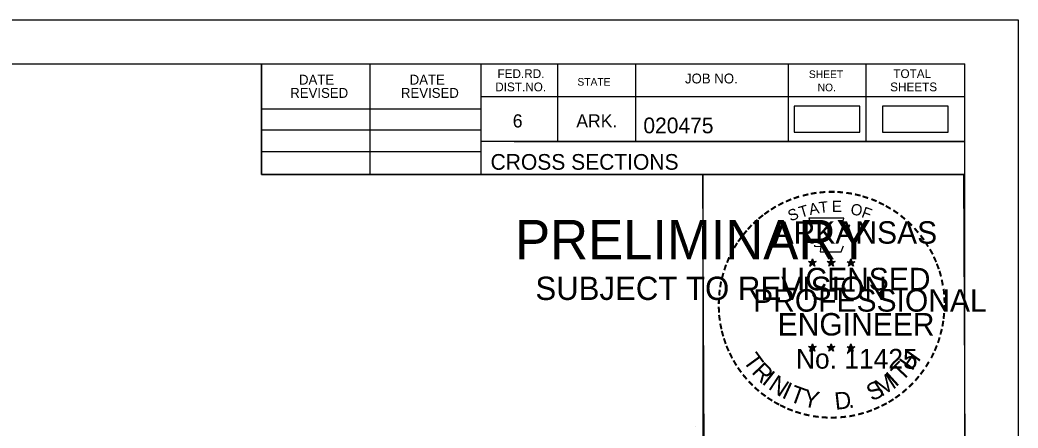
# Model space of a CAD drawing. Extents: x 1386544 to 1388153, y 379785 to 390999.
# Drawn here: x 1386959.3 to 1387048.2, y 380651.6 to 380687.9 of the extents above; entities that cross this region are included whole.
import ezdxf

# ---------------------------------------------------------------- set-up
doc = ezdxf.new("R2010")
doc.units = 0
for name, color, linetype in [('R_Border', 7, 'Continuous'), ('R_Border PE', 7, 'Continuous'), ('R_Border Prem', 7, 'Continuous'), ('R_No Plot', 7, 'Continuous'), ('S_SHOULDER', 7, 'Continuous')]:
    doc.layers.add(name, color=color, linetype=linetype)

msp = doc.modelspace()

# ---------------------------------------------------------------- linework, layer by layer
at = {"layer": 'R_Border'}
for p, q in [((1386727.238, 380684.027), (1387043.418, 380684.027)), ((1386980.778, 380674.147), (1386980.778, 380684.027)), ((1386990.458, 380674.147), (1386990.458, 380684.027)), ((1387000.318, 380684.027), (1387000.318, 380674.147)), ((1387007.158, 380684.027), (1387007.158, 380677.087)), ((1387014.098, 380684.027), (1387014.098, 380677.087)), ((1387027.678, 380684.027), (1387027.678, 380677.087)), ((1387034.618, 380684.027), (1387034.618, 380677.087)), ((1387043.418, 380478.567), (1387043.418, 380684.027)), ((1387043.418, 380681.087), (1387000.318, 380681.087)), ((1387043.418, 380681.107), (1387043.418, 380681.107)), ((1386980.778, 380680.007), (1387000.318, 380680.007)), ((1386980.778, 380678.147), (1387000.318, 380678.147)), ((1387043.418, 380677.087), (1387000.318, 380677.087)), ((1387003.278, 380677.087), (1387043.418, 380677.087)), ((1386980.778, 380676.207), (1387000.318, 380676.207)), ((1387043.418, 380674.147), (1386980.778, 380674.147))]:
    msp.add_line(p, q, dxfattribs=at)
at = {"layer": 'R_Border PE'}
for p, q in [((1387029.503, 380666.403), (1387029.852, 380666.292)), ((1387029.503, 380666.403), (1387029.756, 380666.358)), ((1387029.503, 380666.403), (1387029.74, 380666.281)), ((1387029.636, 380665.995), (1387029.852, 380666.292)), ((1387029.636, 380665.995), (1387029.762, 380666.239)), ((1387029.636, 380665.995), (1387029.85, 380666.212)), ((1387029.852, 380666.657), (1387029.811, 380666.405)), ((1387030.065, 380665.995), (1387029.85, 380666.209)), ((1387029.852, 380666.292), (1387029.852, 380666.657)), ((1387029.852, 380666.657), (1387029.901, 380666.407)), ((1387030.199, 380666.403), (1387029.852, 380666.292)), ((1387030.065, 380665.995), (1387029.852, 380666.292)), ((1387030.199, 380666.403), (1387029.913, 380666.354)), ((1387030.065, 380665.995), (1387029.928, 380666.286)), ((1387030.199, 380666.403), (1387029.995, 380666.301)), ((1387031.173, 380666.403), (1387031.522, 380666.292)), ((1387031.173, 380666.403), (1387031.426, 380666.358)), ((1387031.173, 380666.403), (1387031.41, 380666.281)), ((1387031.306, 380665.995), (1387031.522, 380666.292)), ((1387031.306, 380665.995), (1387031.432, 380666.239)), ((1387031.306, 380665.995), (1387031.52, 380666.212)), ((1387031.522, 380666.657), (1387031.481, 380666.405)), ((1387031.735, 380665.995), (1387031.52, 380666.209)), ((1387031.522, 380666.292), (1387031.522, 380666.657)), ((1387031.522, 380666.657), (1387031.571, 380666.407)), ((1387031.869, 380666.403), (1387031.522, 380666.292)), ((1387031.735, 380665.995), (1387031.522, 380666.292)), ((1387031.869, 380666.403), (1387031.583, 380666.354)), ((1387031.735, 380665.995), (1387031.598, 380666.286)), ((1387031.869, 380666.403), (1387031.665, 380666.301)), ((1387032.937, 380666.391), (1387033.286, 380666.28)), ((1387032.937, 380666.391), (1387033.19, 380666.346)), ((1387032.937, 380666.391), (1387033.174, 380666.269)), ((1387033.07, 380665.983), (1387033.286, 380666.28)), ((1387033.07, 380665.983), (1387033.196, 380666.227)), ((1387033.07, 380665.983), (1387033.284, 380666.2)), ((1387033.286, 380666.645), (1387033.245, 380666.393)), ((1387033.499, 380665.983), (1387033.284, 380666.197)), ((1387033.286, 380666.28), (1387033.286, 380666.645)), ((1387033.286, 380666.645), (1387033.335, 380666.395)), ((1387033.633, 380666.391), (1387033.286, 380666.28)), ((1387033.499, 380665.983), (1387033.286, 380666.28)), ((1387033.633, 380666.391), (1387033.347, 380666.342)), ((1387033.499, 380665.983), (1387033.362, 380666.274)), ((1387033.633, 380666.391), (1387033.429, 380666.289)), ((1387029.848, 380659.084), (1387029.807, 380658.832)), ((1387029.848, 380658.719), (1387029.848, 380659.084)), ((1387029.848, 380659.084), (1387029.897, 380658.834)), ((1387031.517, 380659.084), (1387031.476, 380658.832)), ((1387031.517, 380658.719), (1387031.517, 380659.084)), ((1387031.517, 380659.084), (1387031.566, 380658.834)), ((1387029.499, 380658.83), (1387029.848, 380658.719)), ((1387029.499, 380658.83), (1387029.752, 380658.785)), ((1387029.499, 380658.83), (1387029.736, 380658.708)), ((1387029.632, 380658.422), (1387029.848, 380658.719)), ((1387029.632, 380658.422), (1387029.758, 380658.666)), ((1387029.632, 380658.422), (1387029.846, 380658.639)), ((1387030.061, 380658.422), (1387029.846, 380658.636)), ((1387030.195, 380658.83), (1387029.848, 380658.719)), ((1387030.061, 380658.422), (1387029.848, 380658.719)), ((1387030.195, 380658.83), (1387029.909, 380658.781)), ((1387030.061, 380658.422), (1387029.924, 380658.713)), ((1387030.195, 380658.83), (1387029.991, 380658.728)), ((1387031.168, 380658.83), (1387031.517, 380658.719)), ((1387031.168, 380658.83), (1387031.421, 380658.785)), ((1387031.168, 380658.83), (1387031.405, 380658.708)), ((1387031.301, 380658.422), (1387031.517, 380658.719)), ((1387031.301, 380658.422), (1387031.427, 380658.666)), ((1387031.301, 380658.422), (1387031.515, 380658.639)), ((1387031.73, 380658.422), (1387031.515, 380658.636)), ((1387031.864, 380658.83), (1387031.517, 380658.719)), ((1387031.73, 380658.422), (1387031.517, 380658.719)), ((1387031.864, 380658.83), (1387031.578, 380658.781)), ((1387031.73, 380658.422), (1387031.593, 380658.713)), ((1387031.864, 380658.83), (1387031.66, 380658.728)), ((1387032.935, 380658.82), (1387033.284, 380658.709)), ((1387032.935, 380658.82), (1387033.188, 380658.775)), ((1387032.935, 380658.82), (1387033.172, 380658.698)), ((1387033.068, 380658.412), (1387033.284, 380658.709)), ((1387033.068, 380658.412), (1387033.194, 380658.656)), ((1387033.068, 380658.412), (1387033.282, 380658.629)), ((1387033.284, 380659.074), (1387033.243, 380658.822)), ((1387033.497, 380658.412), (1387033.282, 380658.626)), ((1387033.284, 380658.709), (1387033.284, 380659.074)), ((1387033.284, 380659.074), (1387033.333, 380658.824)), ((1387033.631, 380658.82), (1387033.284, 380658.709)), ((1387033.497, 380658.412), (1387033.284, 380658.709)), ((1387033.631, 380658.82), (1387033.345, 380658.771)), ((1387033.497, 380658.412), (1387033.36, 380658.703)), ((1387033.631, 380658.82), (1387033.427, 380658.718))]:
    msp.add_line(p, q, dxfattribs=at)
for points in [[(1387029.544, 380670.281), (1387029.813, 380669.454)], [(1387033.055, 380669.359), (1387033.197, 380669.643), (1387032.512, 380669.619), (1387032.66, 380670.281), (1387029.544, 380670.281)], [(1387030.036, 380667.858), (1387030.036, 380667.771), (1387030.599, 380667.752), (1387030.545, 380667.279), (1387032.415, 380667.279), (1387032.616, 380667.815)], [(1387029.852, 380666.657), (1387030.065, 380665.995), (1387029.503, 380666.403), (1387030.199, 380666.403), (1387029.636, 380665.995), (1387029.852, 380666.657)], [(1387031.522, 380666.657), (1387031.735, 380665.995), (1387031.173, 380666.403), (1387031.869, 380666.403), (1387031.306, 380665.995), (1387031.522, 380666.657)], [(1387033.286, 380666.645), (1387033.499, 380665.983), (1387032.937, 380666.391), (1387033.633, 380666.391), (1387033.07, 380665.983), (1387033.286, 380666.645)], [(1387029.848, 380659.084), (1387030.061, 380658.422), (1387029.499, 380658.83), (1387030.195, 380658.83), (1387029.632, 380658.422), (1387029.848, 380659.084)], [(1387031.517, 380659.084), (1387031.73, 380658.422), (1387031.168, 380658.83), (1387031.864, 380658.83), (1387031.301, 380658.422), (1387031.517, 380659.084)], [(1387033.284, 380659.074), (1387033.497, 380658.412), (1387032.935, 380658.82), (1387033.631, 380658.82), (1387033.068, 380658.412), (1387033.284, 380659.074)]]:
    msp.add_lwpolyline(points, dxfattribs=at)
for centre, radius in [((1387029.851, 380666.291), 0.172), ((1387029.851, 380666.291), 0.145), ((1387029.851, 380666.291), 0.116), ((1387029.851, 380666.291), 0.0991), ((1387029.851, 380666.291), 0.0747), ((1387029.851, 380666.291), 0.0495), ((1387029.851, 380666.291), 0.0296), ((1387031.521, 380666.291), 0.172), ((1387031.521, 380666.291), 0.145), ((1387031.521, 380666.291), 0.116), ((1387031.521, 380666.291), 0.0991), ((1387031.521, 380666.291), 0.0747), ((1387031.521, 380666.291), 0.0495), ((1387031.521, 380666.291), 0.0296), ((1387033.285, 380666.279), 0.172), ((1387033.285, 380666.279), 0.145), ((1387033.285, 380666.279), 0.116), ((1387033.285, 380666.279), 0.0991), ((1387033.285, 380666.279), 0.0747), ((1387033.285, 380666.279), 0.0495), ((1387033.285, 380666.279), 0.0296), ((1387029.847, 380658.718), 0.172), ((1387029.847, 380658.718), 0.145), ((1387029.847, 380658.718), 0.116), ((1387029.847, 380658.718), 0.0991), ((1387029.847, 380658.718), 0.0747), ((1387029.847, 380658.718), 0.0495), ((1387029.847, 380658.718), 0.0296), ((1387031.516, 380658.718), 0.172), ((1387031.516, 380658.718), 0.145), ((1387031.516, 380658.718), 0.116), ((1387031.516, 380658.718), 0.0991), ((1387031.516, 380658.718), 0.0747), ((1387031.516, 380658.718), 0.0495), ((1387031.516, 380658.718), 0.0296), ((1387033.283, 380658.708), 0.172), ((1387033.283, 380658.708), 0.145), ((1387033.283, 380658.708), 0.116), ((1387033.283, 380658.708), 0.0991), ((1387033.283, 380658.708), 0.0747), ((1387033.283, 380658.708), 0.0495), ((1387033.283, 380658.708), 0.0296)]:
    msp.add_circle(centre, radius, dxfattribs=at)
at = {"layer": 'R_No Plot'}
for p, q in [((1386714.837, 380687.922), (1387048.17, 380687.922)), ((1387019.452, 380651.692), (1387019.452, 380651.692))]:
    msp.add_line(p, q, dxfattribs=at)
for points in [[(1386714.83, 380687.922), (1387048.17, 380687.922), (1387048.17, 380474.584), (1386714.83, 380474.584)], [(1386961.158, 380684.027), (1386980.778, 380684.027), (1386980.778, 380674.147), (1386996.89, 380674.147), (1387020.089, 380674.147), (1387020.089, 380649.815), (1387043.418, 380649.815), (1387043.418, 380478.567), (1386727.238, 380478.567), (1386727.238, 380684.027)], [(1387020.089, 380674.147), (1387043.297, 380674.147), (1387043.418, 380649.815), (1387020.21, 380649.815)]]:
    msp.add_lwpolyline(points, close=True, dxfattribs=at)
at = {"layer": 'S_SHOULDER'}
for points in [[(1387028.231, 380677.932), (1387034.064, 380677.932), (1387034.064, 380680.243), (1387028.231, 380680.243)], [(1387036.101, 380677.932), (1387041.934, 380677.932), (1387041.934, 380680.243), (1387036.101, 380680.243)]]:
    msp.add_lwpolyline(points, close=True, dxfattribs=at)

# ---------------------------------------------------------------- texts
at = {"layer": 'R_Border'}
for s, height, p in [('FED.RD.', 0.7819, (1387001.798, 380682.747)), ('JOB NO.', 0.8792, (1387018.498, 380682.267)), ('SHEET', 0.684, (1387029.538, 380682.747)), ('TOTAL', 0.7819, (1387037.058, 380682.747)), ('DATE', 0.8792, (1386984.115, 380682.164)), ('DATE', 0.8792, (1386993.975, 380682.164)), ('DIST.NO.', 0.7819, (1387001.598, 380681.567)), ('STATE', 0.684, (1387008.918, 380682.067)), ('NO.', 0.684, (1387030.318, 380681.567)), ('SHEETS', 0.7819, (1387036.778, 380681.567)), ('REVISED', 0.8792, (1386983.335, 380680.984)), ('REVISED', 0.8792, (1386993.195, 380680.984)), ('6', 1.172, (1387003.158, 380678.347)), ('ARK.', 1.1723, (1387008.818, 380678.347)), ('020475', 1.4, (1387014.794, 380677.827)), ('CROSS SECTIONS', 1.4, (1387001.181, 380674.578))]:
    msp.add_text(s, height=height, rotation=360, dxfattribs=at).set_placement(p)
at = {"layer": 'R_Border PE'}
for s, height, rotation, p in [('-', 1.6, 13.63015, (1387029.041, 380671.649)), ('-', 1.6, 10.21935, (1387029.719, 380671.811)), ('-', 1.6, 5.89682, (1387030.448, 380671.921)), ('-', 1.6, 0.18623, (1387031.22, 380671.993)), ('-', 1.6, 357.74304, (1387031.943, 380671.98)), ('-', 1.6, 352.16172, (1387032.687, 380671.924)), ('-', 1.6, 347.20489, (1387033.406, 380671.81)), ('-', 1.6, 28.79182, (1387027.024, 380670.822)), ('-', 1.6, 24.30721, (1387027.657, 380671.139)), ('-', 1.6, 19.17608, (1387028.291, 380671.408)), ('A', 1, 11.21318, (1387029.638, 380670.541)), ('T', 1, 6.02276, (1387030.487, 380670.707)), ('E', 1, 0.83234, (1387031.592, 380670.817)), ('O', 1, 350.4515, (1387033.196, 380670.607)), ('-', 1.6, 342.3362, (1387034.041, 380671.655)), ('-', 1.6, 337.85509, (1387034.776, 380671.432)), ('-', 1.6, 334.12109, (1387035.407, 380671.161)), ('-', 1.6, 36.23174, (1387025.849, 380670.057)), ('-', 1.6, 34.06357, (1387026.427, 380670.452)), ('S', 1, 21.59401, (1387027.898, 380669.959)), ('T', 1, 16.4036, (1387028.812, 380670.29)), ('F', 1, 340.07066, (1387034.15, 380670.379)), ('-', 1.6, 329.64089, (1387035.986, 380670.878)), ('-', 1.6, 325.86266, (1387036.629, 380670.517)), ('-', 1.6, 42.96224, (1387024.94, 380669.262)), ('-', 1.6, 38.95066, (1387025.373, 380669.679)), ('ARKANSAS', 2, 360, (1387026.396, 380667.993)), ('-', 1.6, 320.52971, (1387037.239, 380670.091)), ('-', 1.6, 315.57859, (1387037.838, 380669.603)), ('-', 1.6, 50.61417, (1387024.089, 380668.298)), ('-', 1.6, 48.42305, (1387024.492, 380668.784)), ('-', 1.6, 309.87973, (1387038.407, 380669.053)), ('-', 1.6, 58.07063, (1387023.351, 380667.204)), ('-', 1.6, 54.23247, (1387023.676, 380667.731)), ('-', 1.6, 306.65218, (1387038.932, 380668.451)), ('-', 1.4, 303.67529, (1387039.418, 380667.883)), ('-', 1.6, 62.87135, (1387023.038, 380666.59)), ('-', 1.6, 299.66835, (1387039.737, 380667.276)), ('-', 1.6, 67.77427, (1387022.779, 380665.979)), ('DWB', 0.01, 360, (1387029.839, 380666.286)), ('DWB', 0.01, 360, (1387031.509, 380666.286)), ('DWB', 0.01, 360, (1387033.273, 380666.276)), ('-', 1.6, 294.66279, (1387040.061, 380666.664)), ('-', 1.6, 290.57283, (1387040.318, 380666.087)), ('-', 1.6, 75.46096, (1387022.363, 380664.635)), ('-', 1.6, 72.39447, (1387022.56, 380665.349)), ('LICENSED', 2, 360, (1387026.994, 380663.844)), ('-', 1.6, 285.12326, (1387040.552, 380665.507)), ('-', 1.6, 81.20126, (1387022.231, 380663.922)), ('-', 1.6, 280.54934, (1387040.752, 380664.765)), ('-', 1.6, 85.18634, (1387022.155, 380663.231)), ('PROFESSIONAL', 2, 360, (1387024.57, 380661.94)), ('-', 1.6, 276.59616, (1387040.914, 380663.997)), ('-', 1.6, 89.06224, (1387022.13, 380662.53)), ('-', 1.6, 274.33011, (1387040.974, 380663.275)), ('-', 1.6, 94.19588, (1387022.165, 380661.805)), ('ENGINEER', 2, 360, (1387026.757, 380659.815)), ('-', 1.6, 263.5172, (1387040.989, 380661.977)), ('-', 1.6, 269.94067, (1387041.008, 380662.643)), ('-', 1.6, 98.94793, (1387022.237, 380661.138)), ('-', 1.6, 101.71495, (1387022.372, 380660.405)), ('-', 1.6, 260.99529, (1387040.918, 380661.323)), ('-', 1.6, 105.45785, (1387022.534, 380659.81)), ('-', 1.6, 255.7626, (1387040.808, 380660.645)), ('-', 1.6, 109.08742, (1387022.749, 380659.179)), ('-', 1.6, 252.86809, (1387040.627, 380659.925)), ('-', 1.6, 114.06432, (1387023.003, 380658.583)), ('-', 1.6, 115.72885, (1387023.308, 380657.965)), ('T', 1.54, 306.04056, (1387023.607, 380657.557)), ('No. 11425', 1.757, 360, (1387028.385, 380656.864)), ('DWB', 0.01, 360, (1387029.835, 380658.714)), ('DWB', 0.01, 360, (1387031.504, 380658.714)), ('DWB', 0.01, 360, (1387033.271, 380658.704)), ('H', 1.54, 54.60883, (1387038.727, 380656.592)), ('-', 1.6, 244.61971, (1387040.142, 380658.623)), ('-', 1.6, 247.88866, (1387040.404, 380659.252)), ('-', 1.6, 120.44712, (1387023.665, 380657.379)), ('R', 1.54, 314.00497, (1387024.37, 380656.509)), ('T', 1.54, 46.64442, (1387037.838, 380655.65)), ('-', 1.6, 239.07125, (1387039.748, 380657.871)), ('-', 1.6, 125.89344, (1387024.068, 380656.818)), ('I', 1.54, 321.96938, (1387025.27, 380655.577)), ('M', 1.54, 32.65632, (1387035.992, 380654.324)), ('I', 1.54, 42.11359, (1387037.276, 380655.171)), ('-', 1.6, 233.84524, (1387039.346, 380657.218)), ('-', 1.6, 130.71812, (1387024.53, 380656.266)), ('-', 1.6, 134.22381, (1387025.047, 380655.721)), ('N', 1.54, 326.50021, (1387025.837, 380655.105)), ('I', 1.54, 335.36034, (1387027.045, 380654.319)), ('S', 1.54, 26.9312, (1387035.153, 380653.919)), ('-', 1.6, 225.76533, (1387038.437, 380656.088)), ('-', 1.6, 231.25377, (1387038.916, 380656.652)), ('-', 1.6, 138.93382, (1387025.572, 380655.257)), ('-', 1.6, 144.64634, (1387026.128, 380654.851)), ('T', 1.54, 339.89117, (1387027.706, 380653.992)), ('Y', 1.54, 347.85558, (1387028.923, 380653.546)), ('D', 1.54, 6.39691, (1387031.908, 380653.188)), ('-', 1.6, 221.08509, (1387037.915, 380655.579)), ('-', 1.6, 148.08978, (1387026.689, 380654.48)), ('-', 1.6, 151.57039, (1387027.268, 380654.155)), ('-', 1.6, 207.35684, (1387036.274, 380654.374)), ('-', 1.6, 212.24909, (1387036.832, 380654.72)), ('-', 1.6, 215.73633, (1387037.366, 380655.107)), ('-', 1.6, 154.60019, (1387027.79, 380653.908)), ('-', 1.6, 158.56121, (1387028.414, 380653.654)), ('-', 1.6, 162.79826, (1387029.101, 380653.441)), ('-', 1.6, 167.55551, (1387029.816, 380653.277)), ('.', 1.54, 13.76417, (1387033.1, 380653.315)), ('-', 1.6, 195.47429, (1387034.354, 380653.54)), ('-', 1.6, 200.71842, (1387035.031, 380653.782)), ('-', 1.6, 204.25161, (1387035.65, 380654.055)), ('-', 1.6, 173.11546, (1387030.588, 380653.167)), ('-', 1.6, 176.51827, (1387031.336, 380653.114)), ('-', 1.6, 181.59176, (1387032.08, 380653.133)), ('-', 1.6, 185.81666, (1387032.889, 380653.209)), ('-', 1.6, 191.28576, (1387033.625, 380653.341))]:
    msp.add_text(s, height=height, rotation=rotation, dxfattribs=at).set_placement(p)
at = {"layer": 'R_Border Prem'}
for s, height, p in [('PRELIMINARY', 3.5, (1387003.369, 380666.611)), ('DWB', 0.01, (1387004.115, 380668.46)), ('SUBJECT TO REVISION', 2.07511, (1387005.178, 380662.982))]:
    msp.add_text(s, height=height, rotation=360, dxfattribs=at).set_placement(p)

doc.saveas('drawing.dxf')
